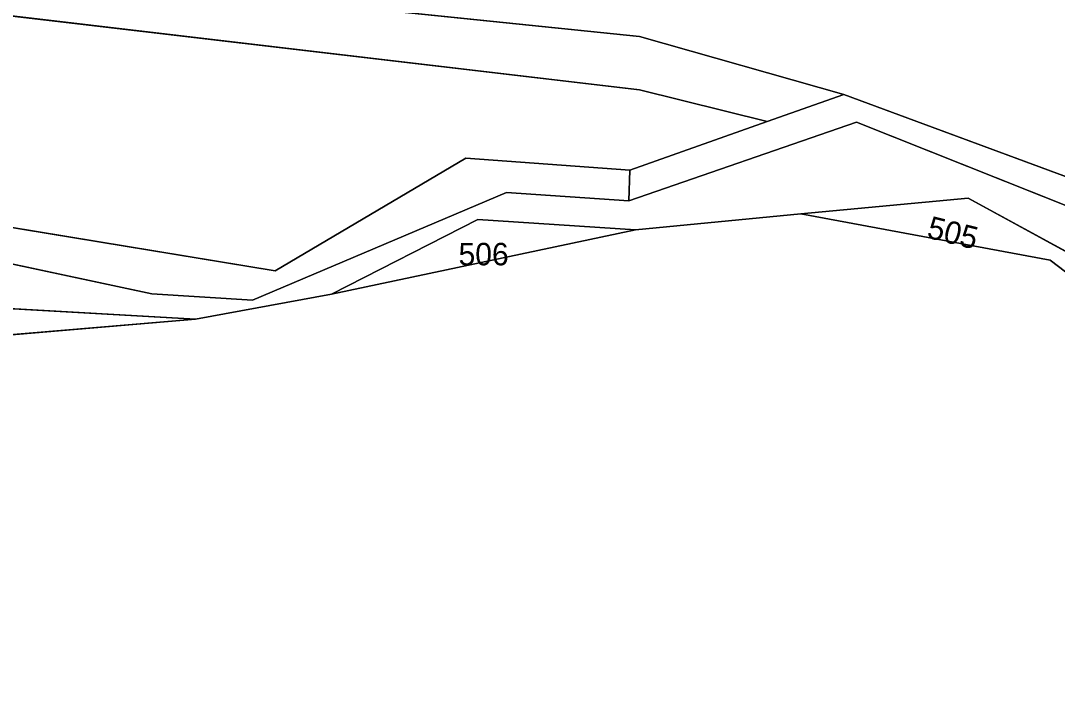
# Model space of a CAD drawing. Extents: x -689422 to -685210, y -987725 to -982160.
# Drawn here: x -686678.2 to -686599.7, y -985769.8 to -985719.4 of the extents above; entities that cross this region are included whole.
import ezdxf

# ---------------------------------------------------------------- set-up
doc = ezdxf.new("R2010")
doc.units = 0
for name, color, linetype in [('KN_Hranice_katastrální území', 7, 'Continuous'), ('KN_Hranice_parcel', 7, 'Continuous'), ('KN_Parcelni cisla', 7, 'Continuous'), ('KN_Polygon parcely', 7, 'Continuous'), ('KN_POZEMKY_LESNI POZEMEK', 7, 'Continuous'), ('KN_POZEMKY_OSTATNI PLOCHA', 7, 'Continuous'), ('KN_POZEMKY_VODNI_PLOCHA', 7, 'Continuous'), ('KN_VYUZITI_07_vodni plocha_tok prirozeny', 7, 'Continuous'), ('KN_VYUZITI_23_ostatni plocha_manipulacni plocha', 7, 'Continuous'), ('KN_VYUZITI_27_ostatni plocha_neplodna puda', 7, 'Continuous')]:
    doc.layers.add(name, color=color, linetype=linetype)

msp = doc.modelspace()

# ---------------------------------------------------------------- linework, layer by layer
at = {"layer": 'KN_Hranice_katastrální území'}
for points in [[(-686459.76, -985799.27), (-686469.92, -985787.16), (-686482.59, -985776.81), (-686485.09, -985772.48), (-686486.38, -985769.93), (-686494.04, -985766.01), (-686512.81, -985761.48), (-686537.6, -985760.77), (-686555.46, -985761.18), (-686570.2, -985757.72), (-686597.01, -985737.96), (-686606.48, -985732.79), (-686619.15, -985733.99), (-686631.66, -985735.18), (-686643.59, -985734.42), (-686654.67, -985740.06), (-686664.97, -985741.95), (-686680.13, -985741.09)], [(-686680.13, -985741.09), (-686664.97, -985741.95), (-686654.67, -985740.06), (-686643.59, -985734.42), (-686631.66, -985735.18), (-686619.15, -985733.99), (-686606.48, -985732.79), (-686597.01, -985737.96), (-686570.2, -985757.72), (-686555.46, -985761.18), (-686537.6, -985760.77), (-686512.81, -985761.48), (-686494.04, -985766.01), (-686486.38, -985769.93)]]:
    msp.add_lwpolyline(points, dxfattribs=at)
at = {"layer": 'KN_Hranice_parcel'}
for p, q in [((-686621.69, -985726.99), (-686615.9, -985724.94)), ((-686632.09, -985730.68), (-686621.69, -985726.99)), ((-686632.18, -985732.99), (-686632.09, -985730.68)), ((-686619.15, -985733.99), (-686606.48, -985732.79)), ((-686619.15, -985733.99), (-686606.48, -985732.79)), ((-686606.48, -985732.79), (-686597.01, -985737.96)), ((-686606.48, -985732.79), (-686597.01, -985737.96)), ((-686631.66, -985735.18), (-686619.15, -985733.99)), ((-686631.66, -985735.18), (-686619.15, -985733.99)), ((-686631.66, -985735.18), (-686654.67, -985740.06)), ((-686664.97, -985741.95), (-686654.67, -985740.06)), ((-686664.97, -985741.95), (-686654.67, -985740.06)), ((-686680.13, -985741.09), (-686664.97, -985741.95)), ((-686680.13, -985741.09), (-686664.97, -985741.95))]:
    msp.add_line(p, q, dxfattribs=at)
for points in [[(-686615.9, -985724.94), (-686631.35, -985720.56), (-686706.57, -985712.79), (-686716.23, -985714.43)], [(-686621.69, -985726.99), (-686631.37, -985724.58), (-686706.58, -985715.73), (-686717.69, -985717.75)], [(-686591.41, -985734.8), (-686592.56, -985733.57), (-686615.9, -985724.94)], [(-686632.18, -985732.99), (-686614.92, -985727.04), (-686593.88, -985735.43), (-686587.12, -985742.5), (-686583.63, -985742.97), (-686569.95, -985753.94), (-686562.59, -985754.79), (-686557.81, -985759.51), (-686522.64, -985757.91), (-686505.82, -985759.67)], [(-686717.47, -985746.38), (-686712.67, -985744.56), (-686701.78, -985734.73), (-686688.22, -985733.48), (-686658.94, -985738.29), (-686644.52, -985729.77), (-686632.09, -985730.68)], [(-686727.73, -985760.8), (-686716.57, -985749.3), (-686708.95, -985746.6), (-686700.92, -985737.82), (-686685.57, -985736.36), (-686668.27, -985740.03), (-686660.67, -985740.52), (-686641.42, -985732.36), (-686632.18, -985732.99)], [(-686654.67, -985740.06), (-686643.59, -985734.42), (-686631.66, -985735.18)], [(-686654.67, -985740.06), (-686643.59, -985734.42), (-686631.66, -985735.18)], [(-686570.2, -985757.72), (-686586.29, -985748.15), (-686600.27, -985737.5), (-686619.15, -985733.99)], [(-686664.97, -985741.95), (-686694.33, -985744.46), (-686735.02, -985769.6)]]:
    msp.add_lwpolyline(points, dxfattribs=at)
at = {"layer": 'KN_Polygon parcely'}
for points in [[(-686601.01, -985682.59), (-686608.64, -985685.01), (-686657.15, -985695.67), (-686658.45, -985695.92), (-686694.38, -985702.9), (-686703.18, -985705.05), (-686712.73, -985706.47), (-686716.23, -985714.43), (-686706.57, -985712.79), (-686631.35, -985720.56), (-686615.9, -985724.94), (-686592.56, -985733.57), (-686591.41, -985734.8), (-686575.07, -985691.76), (-686581.29, -985689.11), (-686593.6, -985683.86)], [(-686621.69, -985726.99), (-686615.9, -985724.94), (-686631.35, -985720.56), (-686706.57, -985712.79), (-686716.23, -985714.43), (-686717.69, -985717.75), (-686706.58, -985715.73), (-686631.37, -985724.58)], [(-686644.52, -985729.77), (-686632.09, -985730.68), (-686621.69, -985726.99), (-686631.37, -985724.58), (-686706.58, -985715.73), (-686717.69, -985717.75), (-686721.59, -985726.62), (-686709.72, -985726.93), (-686717.47, -985746.38), (-686712.67, -985744.56), (-686701.78, -985734.73), (-686688.22, -985733.48), (-686658.94, -985738.29)], [(-686562.59, -985754.79), (-686557.81, -985759.51), (-686522.64, -985757.91), (-686505.82, -985759.67), (-686505.04, -985758.4), (-686507.82, -985757.3), (-686522.76, -985755.04), (-686556.11, -985758.21), (-686560.44, -985753.26), (-686569.21, -985751.45), (-686582.9, -985740.54), (-686586.45, -985740.1), (-686591.41, -985734.8), (-686592.56, -985733.57), (-686615.9, -985724.94), (-686621.69, -985726.99), (-686632.09, -985730.68), (-686632.18, -985732.99), (-686614.92, -985727.04), (-686593.88, -985735.43), (-686587.12, -985742.5), (-686583.63, -985742.97), (-686569.95, -985753.94)], [(-686700.92, -985737.82), (-686685.57, -985736.36), (-686668.27, -985740.03), (-686660.67, -985740.52), (-686641.42, -985732.36), (-686632.18, -985732.99), (-686632.09, -985730.68), (-686644.52, -985729.77), (-686658.94, -985738.29), (-686688.22, -985733.48), (-686701.78, -985734.73), (-686712.67, -985744.56), (-686717.47, -985746.38), (-686719.04, -985750.31), (-686727.73, -985760.8), (-686716.57, -985749.3), (-686708.95, -985746.6)], [(-686597.01, -985737.96), (-686606.48, -985732.79), (-686619.15, -985733.99), (-686600.27, -985737.5), (-686586.29, -985748.15), (-686570.2, -985757.72)], [(-686643.59, -985734.42), (-686654.67, -985740.06), (-686631.66, -985735.18)], [(-686709.16, -985753.13), (-686735.02, -985769.6), (-686694.33, -985744.46), (-686664.97, -985741.95), (-686680.13, -985741.09), (-686685.96, -985740.58), (-686694.98, -985743.63)]]:
    msp.add_lwpolyline(points, close=True, dxfattribs=at)
for points in [[(-686478.53, -985775.28), (-686481.19, -985767.87), (-686484.3, -985766.63), (-686503.35, -985759.93), (-686505.82, -985759.67), (-686522.64, -985757.91), (-686557.81, -985759.51), (-686562.59, -985754.79), (-686569.95, -985753.94), (-686583.63, -985742.97), (-686587.12, -985742.5), (-686593.88, -985735.43), (-686614.92, -985727.04), (-686632.18, -985732.99), (-686641.42, -985732.36), (-686660.67, -985740.52), (-686668.27, -985740.03), (-686685.57, -985736.36)], [(-686680.13, -985741.09), (-686664.97, -985741.95), (-686654.67, -985740.06), (-686643.59, -985734.42), (-686631.66, -985735.18), (-686619.15, -985733.99), (-686606.48, -985732.79), (-686597.01, -985737.96), (-686570.2, -985757.72), (-686555.46, -985761.18), (-686537.6, -985760.77), (-686512.81, -985761.48), (-686494.04, -985766.01), (-686486.38, -985769.93)], [(-686490.47, -985770.56), (-686510.97, -985763.81), (-686524.1, -985763.04), (-686533.14, -985767.66), (-686555.46, -985761.18), (-686570.2, -985757.72), (-686586.29, -985748.15), (-686600.27, -985737.5), (-686619.15, -985733.99), (-686631.66, -985735.18), (-686654.67, -985740.06), (-686664.97, -985741.95), (-686694.33, -985744.46)]]:
    msp.add_lwpolyline(points, dxfattribs=at)
at = {"layer": 'KN_POZEMKY_LESNI POZEMEK'}
for p, q in [((-686619.15, -985733.99), (-686606.48, -985732.79)), ((-686606.48, -985732.79), (-686597.01, -985737.96)), ((-686654.67, -985740.06), (-686643.59, -985734.42)), ((-686643.59, -985734.42), (-686631.66, -985735.18)), ((-686631.66, -985735.18), (-686619.15, -985733.99)), ((-686619.15, -985733.99), (-686600.27, -985737.5)), ((-686600.27, -985737.5), (-686619.15, -985733.99)), ((-686654.67, -985740.06), (-686631.66, -985735.18)), ((-686631.66, -985735.18), (-686654.67, -985740.06)), ((-686600.27, -985737.5), (-686586.29, -985748.15)), ((-686586.29, -985748.15), (-686600.27, -985737.5)), ((-686664.97, -985741.95), (-686654.67, -985740.06)), ((-686680.13, -985741.09), (-686664.97, -985741.95)), ((-686664.97, -985741.95), (-686694.33, -985744.46)), ((-686694.33, -985744.46), (-686664.97, -985741.95))]:
    msp.add_line(p, q, dxfattribs=at)
at = {"layer": 'KN_POZEMKY_OSTATNI PLOCHA'}
for p, q in [((-686631.35, -985720.56), (-686706.57, -985712.79)), ((-686706.58, -985715.73), (-686631.37, -985724.58)), ((-686615.9, -985724.94), (-686631.35, -985720.56)), ((-686631.37, -985724.58), (-686621.69, -985726.99)), ((-686621.69, -985726.99), (-686615.9, -985724.94)), ((-686592.56, -985733.57), (-686615.9, -985724.94)), ((-686615.9, -985724.94), (-686592.56, -985733.57)), ((-686614.92, -985727.04), (-686632.18, -985732.99)), ((-686621.69, -985726.99), (-686632.09, -985730.68)), ((-686632.09, -985730.68), (-686621.69, -985726.99)), ((-686593.88, -985735.43), (-686614.92, -985727.04)), ((-686644.52, -985729.77), (-686658.94, -985738.29)), ((-686658.94, -985738.29), (-686644.52, -985729.77)), ((-686632.09, -985730.68), (-686644.52, -985729.77)), ((-686644.52, -985729.77), (-686632.09, -985730.68)), ((-686632.09, -985730.68), (-686632.18, -985732.99)), ((-686632.18, -985732.99), (-686632.09, -985730.68)), ((-686641.42, -985732.36), (-686660.67, -985740.52)), ((-686632.18, -985732.99), (-686641.42, -985732.36)), ((-686658.94, -985738.29), (-686688.22, -985733.48)), ((-686688.22, -985733.48), (-686658.94, -985738.29)), ((-686668.27, -985740.03), (-686685.57, -985736.36)), ((-686660.67, -985740.52), (-686668.27, -985740.03))]:
    msp.add_line(p, q, dxfattribs=at)
at = {"layer": 'KN_POZEMKY_VODNI_PLOCHA'}
for p, q in [((-686706.57, -985712.79), (-686631.35, -985720.56)), ((-686631.37, -985724.58), (-686706.58, -985715.73)), ((-686631.35, -985720.56), (-686615.9, -985724.94)), ((-686621.69, -985726.99), (-686631.37, -985724.58)), ((-686615.9, -985724.94), (-686621.69, -985726.99)), ((-686632.18, -985732.99), (-686614.92, -985727.04)), ((-686614.92, -985727.04), (-686593.88, -985735.43)), ((-686660.67, -985740.52), (-686641.42, -985732.36)), ((-686641.42, -985732.36), (-686632.18, -985732.99)), ((-686606.48, -985732.79), (-686619.15, -985733.99)), ((-686597.01, -985737.96), (-686606.48, -985732.79)), ((-686643.59, -985734.42), (-686654.67, -985740.06)), ((-686631.66, -985735.18), (-686643.59, -985734.42)), ((-686619.15, -985733.99), (-686631.66, -985735.18)), ((-686685.57, -985736.36), (-686668.27, -985740.03)), ((-686668.27, -985740.03), (-686660.67, -985740.52)), ((-686654.67, -985740.06), (-686664.97, -985741.95)), ((-686664.97, -985741.95), (-686680.13, -985741.09))]:
    msp.add_line(p, q, dxfattribs=at)
at = {"layer": 'KN_VYUZITI_07_vodni plocha_tok prirozeny'}
for p, q in [((-686706.57, -985712.79), (-686631.35, -985720.56)), ((-686631.37, -985724.58), (-686706.58, -985715.73)), ((-686631.35, -985720.56), (-686615.9, -985724.94)), ((-686621.69, -985726.99), (-686631.37, -985724.58)), ((-686615.9, -985724.94), (-686621.69, -985726.99)), ((-686632.18, -985732.99), (-686614.92, -985727.04)), ((-686614.92, -985727.04), (-686593.88, -985735.43)), ((-686660.67, -985740.52), (-686641.42, -985732.36)), ((-686641.42, -985732.36), (-686632.18, -985732.99)), ((-686606.48, -985732.79), (-686619.15, -985733.99)), ((-686597.01, -985737.96), (-686606.48, -985732.79)), ((-686643.59, -985734.42), (-686654.67, -985740.06)), ((-686631.66, -985735.18), (-686643.59, -985734.42)), ((-686619.15, -985733.99), (-686631.66, -985735.18)), ((-686685.57, -985736.36), (-686668.27, -985740.03)), ((-686668.27, -985740.03), (-686660.67, -985740.52)), ((-686654.67, -985740.06), (-686664.97, -985741.95)), ((-686664.97, -985741.95), (-686680.13, -985741.09))]:
    msp.add_line(p, q, dxfattribs=at)
at = {"layer": 'KN_VYUZITI_23_ostatni plocha_manipulacni plocha'}
for p, q in [((-686631.35, -985720.56), (-686706.57, -985712.79)), ((-686706.58, -985715.73), (-686631.37, -985724.58)), ((-686615.9, -985724.94), (-686631.35, -985720.56)), ((-686631.37, -985724.58), (-686621.69, -985726.99)), ((-686592.56, -985733.57), (-686615.9, -985724.94)), ((-686621.69, -985726.99), (-686632.09, -985730.68)), ((-686644.52, -985729.77), (-686658.94, -985738.29)), ((-686632.09, -985730.68), (-686644.52, -985729.77)), ((-686658.94, -985738.29), (-686688.22, -985733.48))]:
    msp.add_line(p, q, dxfattribs=at)
at = {"layer": 'KN_VYUZITI_27_ostatni plocha_neplodna puda'}
for p, q in [((-686621.69, -985726.99), (-686615.9, -985724.94)), ((-686615.9, -985724.94), (-686592.56, -985733.57)), ((-686614.92, -985727.04), (-686632.18, -985732.99)), ((-686632.09, -985730.68), (-686621.69, -985726.99)), ((-686593.88, -985735.43), (-686614.92, -985727.04)), ((-686658.94, -985738.29), (-686644.52, -985729.77)), ((-686644.52, -985729.77), (-686632.09, -985730.68)), ((-686632.09, -985730.68), (-686632.18, -985732.99)), ((-686632.18, -985732.99), (-686632.09, -985730.68)), ((-686641.42, -985732.36), (-686660.67, -985740.52)), ((-686632.18, -985732.99), (-686641.42, -985732.36)), ((-686688.22, -985733.48), (-686658.94, -985738.29)), ((-686668.27, -985740.03), (-686685.57, -985736.36)), ((-686660.67, -985740.52), (-686668.27, -985740.03))]:
    msp.add_line(p, q, dxfattribs=at)

# ---------------------------------------------------------------- texts
at = {"layer": 'KN_Parcelni cisla'}
msp.add_text('505', height=1.7, rotation=346, dxfattribs=at).set_placement((-686609.675, -985735.774))
msp.add_text('506', height=1.7, dxfattribs=at).set_placement((-686645.06, -985737.88))

doc.saveas('drawing.dxf')
